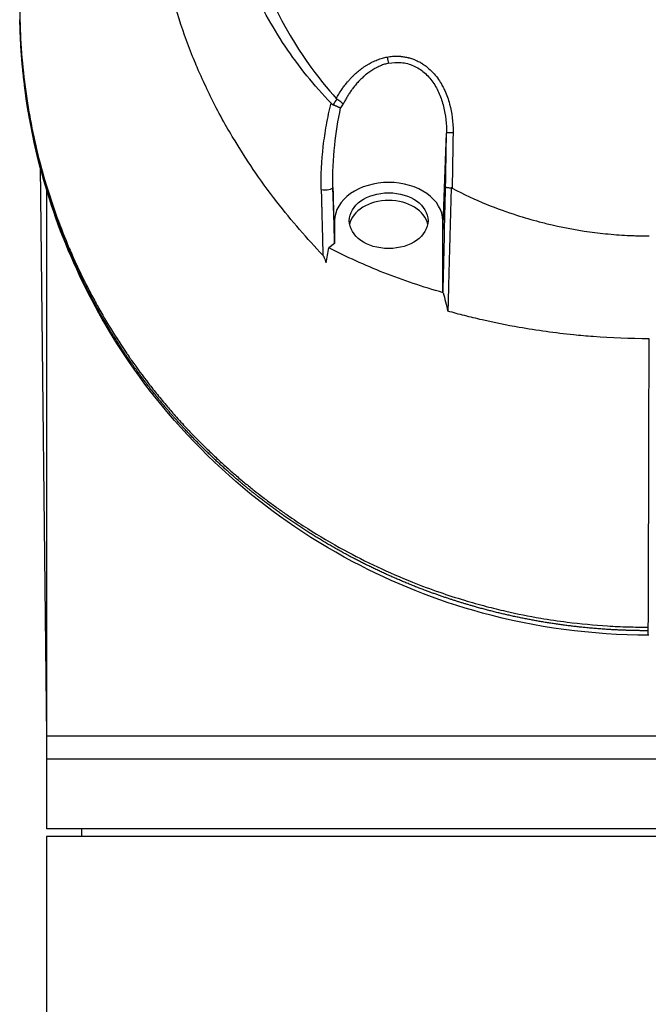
# Model space of a CAD drawing. Header units: millimetres. Extents: x 0 to 4378, y 0 to 2376.
# Tile 610 of 656: x 2210 to 2251, y 1693 to 1756. Entities that reach past the tile are written whole.
import ezdxf

# ---------------------------------------------------------------- set-up
doc = ezdxf.new("R2010")
doc.units = ezdxf.units.MM
doc.header["$LTSCALE"] = 0.2

# ---------------------------------------------------------------- blocks, each defined once
blk = doc.blocks.new('A$C1d6742d2')
for p, q in [((-13.355, 1242.513), (-13.114, 1249.025)), ((-39.418, 1246.851), (-39.006, 1210)), ((-20.355, 1242.513), (-20.467, 1245.515)), ((-39, 1245.443), (-39, 1245.443)), ((-39, 1245.369), (-39, 1204)), ((-20.355, 1243.361), (-20.355, 1242.513)), ((-13.355, 1238.728), (-13.355, 1243.361)), ((-20.355, 1241.873), (-20.725, 1241.607)), ((-13.329, 1238.698), (-13.355, 1238.728)), ((-0.055, 1216.816), (-0.055, 1217.046)), ((-0.03, 1216.523), (-0.056, 1216.523)), ((39.006, 1210), (-39.006, 1210)), ((39, 1208.5), (-39, 1208.5)), ((39, 1204), (-39, 1204)), ((39, 1203.5), (-39, 1203.5)), ((-39, 1203.5), (-39, 844.081)), ((-36.713, 1203.5), (-36.721, 1204))]:
    blk.add_line(p, q)
for centre, major_axis, ratio, start_param, end_param in [((-16.863, 1253.895), (-0.093, 0.491), 0.171979, 1.413103, 2.313928), ((-19.903, 1251.664), (-0.324, -0.42), 0.604425, 6.182042, 6.363046), ((-20.228, 1251.483), (0.172, 0.63), 0.754847, 2.717945, 3.03738), ((-17.73, 1248.995), (1.063, 3.535), 0.88563, 1.173895, 1.292783), ((-16.571, 1248.654), (-3.863, 0.902), 0.946363, 5.882487, 5.960903), ((-12.614, 1249.016), (-0.5, 0.009), 0.072109, 4.86308, 6.264626), ((-20.966, 1245.506), (0.5, 0.012), 0.301102, 4.166857, 6.263776), ((-16.891, 1254.679), (4.331, 194.896), 0.020122, 4.630787, 4.66595), ((-12.801, 1244.763), (-0.018, 0.724), 0.434009, 6.055843, 6.266725), ((-16.858, 1242.866), (2.55, 0), 0.707097, 0.137693, 3.003899), ((-249.524, 1122.444), (-189.86, -272.95), 0.495886, 2.324668, 2.328377), ((-32.847, 1234.808), (-0.826, -0.564), 0.635656, 5.872715, 6.283191), ((-0.055, 1217.523), (0, -1), 0.000323, 0, 0.785404)]:
    blk.add_ellipse(centre, major_axis=major_axis, ratio=ratio, start_param=start_param, end_param=end_param)
blk.add_ellipse((-16.858, 1243.361), major_axis=(2.55, 0), ratio=0.707097)
for points, knots in [([(-21.115, 1241.129), (-21.635, 1241.673), (-22.112, 1242.201), (-23.115, 1243.363), (-23.62, 1243.969), (-25.24, 1246.048), (-26.107, 1247.389), (-27.04, 1248.913), (-27.291, 1249.334), (-27.802, 1250.248), (-28.047, 1250.723), (-28.393, 1251.419), (-28.513, 1251.666), (-28.819, 1252.31), (-29.027, 1252.761), (-29.258, 1253.303), (-29.283, 1253.362), (-29.388, 1253.612), (-29.467, 1253.804), (-29.91, 1254.909), (-30.239, 1255.834), (-31.625, 1260.331), (-32.387, 1264.809), (-31.81, 1270.057), (-31.795, 1270.181), (-31.746, 1270.574), (-31.712, 1270.832), (-31.528, 1272.082), (-31.337, 1273.092), (-30.845, 1275.1), (-30.55, 1276.086), (-29.891, 1277.951), (-29.534, 1278.83), (-28.275, 1281.57), (-27.225, 1283.359), (-25.709, 1285.449), (-25.393, 1285.863), (-24.905, 1286.471), (-24.74, 1286.672), (-24.405, 1287.068), (-24.234, 1287.266), (-23.896, 1287.647), (-23.73, 1287.83), (-23.396, 1288.189), (-23.23, 1288.364), (-22.411, 1289.207), (-21.727, 1289.853), (-20.393, 1291.008), (-19.748, 1291.525), (-18.503, 1292.448), (-17.906, 1292.862), (-15.152, 1294.639), (-12.845, 1295.781), (-9.217, 1297.092), (-7.982, 1297.46), (-5.492, 1298.051), (-4.214, 1298.278), (-2.932, 1298.418)], [0.000202, 0.000202, 0.000202, 0.000202, 0.229071, 0.229071, 0.451055, 0.451055, 0.976928, 0.976928, 1.158323, 1.158323, 1.370376, 1.370376, 1.478744, 1.478744, 1.660636, 1.660636, 1.682878, 1.682878, 1.754881, 1.754881, 2.095999, 2.095999, 3.391402, 3.391402, 3.425371, 3.425371, 3.489795, 3.489795, 3.728653, 3.728653, 3.965316, 3.965316, 4.183283, 4.183283, 4.657702, 4.657702, 4.777295, 4.777295, 4.836881, 4.836881, 4.896376, 4.896376, 4.952913, 4.952913, 5.007544, 5.007544, 5.220073, 5.220073, 5.406505, 5.406505, 5.569953, 5.569953, 6.143852, 6.143852, 6.434427, 6.434427, 6.72683, 6.72683, 6.72683, 6.72683]), ([(-13.379, 1297.263), (-13.88, 1297.092), (-14.376, 1296.911), (-15.515, 1296.471), (-16.153, 1296.205), (-18.447, 1295.182), (-20.029, 1294.343), (-23.505, 1292.208), (-25.327, 1290.854), (-27.421, 1289.024), (-27.851, 1288.632), (-29.167, 1287.378), (-30.012, 1286.493), (-31.216, 1285.117), (-31.613, 1284.641), (-32.394, 1283.661), (-32.776, 1283.157), (-33.526, 1282.118), (-33.892, 1281.584), (-34.607, 1280.486), (-34.955, 1279.921), (-35.455, 1279.062), (-35.62, 1278.771), (-35.942, 1278.185), (-36.099, 1277.89), (-36.442, 1277.228), (-36.625, 1276.86), (-36.982, 1276.115), (-37.156, 1275.737), (-37.662, 1274.59), (-37.975, 1273.815), (-38.411, 1272.631), (-38.553, 1272.226), (-38.826, 1271.405), (-38.957, 1270.989), (-39.582, 1268.88), (-39.968, 1267.168), (-40.315, 1264.97), (-40.382, 1264.49), (-40.736, 1261.566), (-40.731, 1259.72), (-40.73, 1258.309), (-40.73, 1258.092), (-40.73, 1257.762), (-40.731, 1257.652), (-40.731, 1257.378), (-40.731, 1257.218), (-40.73, 1256.982), (-40.729, 1256.907), (-40.727, 1256.677), (-40.725, 1256.543), (-40.719, 1256.293), (-40.717, 1256.19), (-40.711, 1255.989), (-40.708, 1255.897), (-40.697, 1255.59), (-40.687, 1255.373), (-40.632, 1254.316), (-40.562, 1253.48), (-40.419, 1252.238), (-40.365, 1251.832), (-40.247, 1251.028), (-40.182, 1250.63), (-39.973, 1249.457), (-39.811, 1248.682), (-39.447, 1247.168), (-39.246, 1246.427), (-38.916, 1245.335), (-38.804, 1244.982), (-38.571, 1244.282), (-38.45, 1243.935), (-38.078, 1242.912), (-37.812, 1242.239), (-37.39, 1241.25), (-37.249, 1240.932), (-36.819, 1239.992), (-36.516, 1239.374), (-36.042, 1238.466), (-35.884, 1238.172), (-35.645, 1237.742), (-35.567, 1237.602), (-35.16, 1236.888), (-34.817, 1236.319), (-34.371, 1235.619), (-34.283, 1235.484), (-34.08, 1235.173), (-33.964, 1234.999), (-33.799, 1234.756), (-33.751, 1234.686), (-33.635, 1234.517), (-33.564, 1234.414), (-33.139, 1233.81), (-32.771, 1233.312), (-32.211, 1232.586), (-32.018, 1232.341), (-31.721, 1231.972), (-31.617, 1231.845), (-31.403, 1231.586), (-31.292, 1231.453), (-30.987, 1231.094), (-30.793, 1230.87), (-30.466, 1230.504), (-30.338, 1230.362), (-30.101, 1230.104), (-29.991, 1229.986), (-29.808, 1229.791), (-29.734, 1229.713), (-29.52, 1229.489), (-29.379, 1229.344), (-29.029, 1228.989), (-28.818, 1228.779), (-28.396, 1228.369), (-28.184, 1228.167), (-27.764, 1227.775), (-27.555, 1227.585), (-27.158, 1227.23), (-26.97, 1227.065), (-26.677, 1226.812), (-26.573, 1226.724), (-26.265, 1226.464), (-26.057, 1226.292), (-25.749, 1226.043), (-25.65, 1225.964), (-25.394, 1225.761), (-25.234, 1225.636), (-24.874, 1225.359), (-24.672, 1225.207), (-24.27, 1224.909), (-24.07, 1224.763), (-23.672, 1224.48), (-23.475, 1224.343), (-22.889, 1223.94), (-22.493, 1223.679), (-21.337, 1222.944), (-20.557, 1222.484), (-18.346, 1221.278), (-16.866, 1220.579), (-14.738, 1219.731), (-14.148, 1219.512), (-13.027, 1219.124), (-12.497, 1218.952), (-11.491, 1218.65), (-11.018, 1218.516), (-10.122, 1218.282), (-9.7, 1218.178), (-8.532, 1217.911), (-7.78, 1217.761), (-6.451, 1217.535), (-5.877, 1217.449), (-4.436, 1217.266), (-3.564, 1217.183), (-2.25, 1217.1), (-1.812, 1217.08), (-0.925, 1217.052), (-0.497, 1217.046), (-0.055, 1217.046)], [-11.409594, -11.409594, -11.409594, -11.409594, -11.323203, -11.323203, -11.208746, -11.208746, -10.903559, -10.903559, -10.49681, -10.49681, -10.388234, -10.388234, -10.154863, -10.154863, -10.033963, -10.033963, -9.908546, -9.908546, -9.778492, -9.778492, -9.643694, -9.643694, -9.574994, -9.574994, -9.505925, -9.505925, -9.420491, -9.420491, -9.33343, -9.33343, -9.156755, -9.156755, -9.064945, -9.064945, -8.971626, -8.971626, -8.591834, -8.591834, -8.486072, -8.486072, -7.947871, -7.947871, -7.849464, -7.849464, -7.799156, -7.799156, -7.725216, -7.725216, -7.691028, -7.691028, -7.623996, -7.623996, -7.576077, -7.576077, -7.534454, -7.534454, -7.437649, -7.437649, -7.069154, -7.069154, -6.889697, -6.889697, -6.7135, -6.7135, -6.369354, -6.369354, -6.037716, -6.037716, -5.878371, -5.878371, -5.721439, -5.721439, -5.41411, -5.41411, -5.267307, -5.267307, -4.979651, -4.979651, -4.841656, -4.841656, -4.776165, -4.776165, -4.506382, -4.506382, -4.441344, -4.441344, -4.357044, -4.357044, -4.323655, -4.323655, -4.275506, -4.275506, -4.046926, -4.046926, -3.93135, -3.93135, -3.870595, -3.870595, -3.806578, -3.806578, -3.697345, -3.697345, -3.62817, -3.62817, -3.570669, -3.570669, -3.532087, -3.532087, -3.459788, -3.459788, -3.354278, -3.354278, -3.250772, -3.250772, -3.151679, -3.151679, -3.064305, -3.064305, -3.017007, -3.017007, -2.923431, -2.923431, -2.879873, -2.879873, -2.809551, -2.809551, -2.722407, -2.722407, -2.637561, -2.637561, -2.555786, -2.555786, -2.396229, -2.396229, -2.097254, -2.097254, -1.573532, -1.573532, -1.377037, -1.377037, -1.205237, -1.205237, -1.055164, -1.055164, -0.923686, -0.923686, -0.693568, -0.693568, -0.520921, -0.520921, -0.262062, -0.262062, -0.132423, -0.132423, 0, 0, 0, 0]), ([(-20.58, 1250.962), (-21.131, 1251.532), (-21.657, 1252.129), (-22.649, 1253.36), (-23.117, 1253.996), (-24.432, 1255.961), (-25.19, 1257.345), (-26.236, 1259.734), (-26.596, 1260.713), (-27.889, 1265.006), (-28.202, 1268.459), (-27.745, 1272.665), (-27.615, 1273.482), (-27.265, 1275.151), (-27.041, 1275.999), (-26.643, 1277.245), (-26.501, 1277.655), (-26.044, 1278.871), (-25.698, 1279.667), (-24.925, 1281.231), (-24.497, 1281.997), (-23.571, 1283.478), (-23.075, 1284.19), (-22.276, 1285.226), (-22.004, 1285.561), (-21.587, 1286.051), (-21.448, 1286.211), (-21.161, 1286.533), (-21.016, 1286.691), (-20.293, 1287.462), (-19.695, 1288.045), (-18.511, 1289.097), (-17.941, 1289.564), (-16.321, 1290.787), (-15.231, 1291.496), (-13.243, 1292.605), (-12.365, 1293.037), (-10.79, 1293.716), (-10.103, 1293.981), (-8.364, 1294.577), (-7.298, 1294.876), (-5.674, 1295.233), (-5.129, 1295.336), (-4.034, 1295.512), (-3.485, 1295.584), (-2.932, 1295.64)], [0.00002, 0.00002, 0.00002, 0.00002, 0.243777, 0.243777, 0.48798, 0.48798, 0.976777, 0.976777, 1.303038, 1.303038, 2.382704, 2.382704, 2.644531, 2.644531, 2.920325, 2.920325, 3.055737, 3.055737, 3.32651, 3.32651, 3.599271, 3.599271, 3.868476, 3.868476, 4.001861, 4.001861, 4.068427, 4.068427, 4.135561, 4.135561, 4.396184, 4.396184, 4.623382, 4.623382, 5.021949, 5.021949, 5.320939, 5.320939, 5.545577, 5.545577, 5.882871, 5.882871, 6.051321, 6.051321, 6.219809, 6.219809, 6.219809, 6.219809]), ([(0.009, 1293.219), (-1.174, 1293.219), (-2.368, 1293.125), (-4.662, 1292.808), (-5.807, 1292.579), (-8.276, 1291.925), (-9.59, 1291.473), (-13.918, 1289.614), (-16.695, 1287.779), (-21.438, 1283.19), (-23.343, 1280.461), (-24.975, 1276.716), (-25.264, 1275.95), (-25.637, 1274.785), (-25.753, 1274.392), (-26.275, 1272.425), (-26.531, 1270.824), (-26.716, 1267.538), (-26.642, 1265.861), (-26.034, 1261.836), (-25.327, 1259.528), (-22.924, 1254.455), (-21.314, 1252.457), (-20.251, 1251.265)], [-3.158699, -3.158699, -3.158699, -3.158699, -2.982715, -2.982715, -2.805909, -2.805909, -2.595859, -2.595859, -2.0912, -2.0912, -1.576632, -1.576632, -1.447883, -1.447883, -1.383034, -1.383034, -1.125315, -1.125315, -0.864642, -0.864642, -0.492049, -0.492049, -0.000019, -0.000019, -0.000019, -0.000019]), ([(-33.673, 1234.244), (-36.48, 1238.349), (-38.41, 1242.797), (-40.276, 1250.284), (-40.67, 1253.328), (-40.724, 1256.363)], [0.000003, 0.000003, 0.000003, 0.000003, 1.913118, 1.913118, 3.184666, 3.184666, 3.184666, 3.184666]), ([(-20.251, 1251.265), (-20.197, 1251.367), (-20.14, 1251.465), (-20.082, 1251.561), (-20.02, 1251.662), (-19.957, 1251.76), (-19.892, 1251.855), (-19.842, 1251.927), (-19.791, 1251.998), (-19.739, 1252.067), (-19.669, 1252.161), (-19.597, 1252.252), (-19.523, 1252.339), (-19.501, 1252.366), (-19.478, 1252.392), (-19.455, 1252.418), (-19.407, 1252.474), (-19.357, 1252.528), (-19.307, 1252.581), (-19.296, 1252.594), (-19.285, 1252.605), (-19.275, 1252.615), (-19.265, 1252.626), (-19.255, 1252.637), (-19.244, 1252.648), (-19.234, 1252.658), (-19.223, 1252.669), (-19.211, 1252.681), (-19.2, 1252.692), (-19.189, 1252.704), (-19.175, 1252.717), (-19.169, 1252.723), (-19.162, 1252.73), (-19.155, 1252.736), (-19.085, 1252.805), (-19.014, 1252.872), (-18.942, 1252.935), (-18.858, 1253.009), (-18.773, 1253.08), (-18.687, 1253.146), (-18.66, 1253.167), (-18.635, 1253.186), (-18.61, 1253.204), (-18.585, 1253.223), (-18.561, 1253.241), (-18.536, 1253.258), (-18.511, 1253.276), (-18.486, 1253.293), (-18.461, 1253.311), (-18.437, 1253.327), (-18.412, 1253.344), (-18.387, 1253.36), (-18.362, 1253.377), (-18.337, 1253.393), (-18.31, 1253.41), (-18.284, 1253.426), (-18.258, 1253.443), (-18.229, 1253.46), (-18.22, 1253.465), (-18.21, 1253.471), (-18.2, 1253.477), (-18.104, 1253.534), (-18.008, 1253.586), (-17.911, 1253.634), (-17.806, 1253.685), (-17.702, 1253.731), (-17.597, 1253.772), (-17.485, 1253.816), (-17.374, 1253.853), (-17.262, 1253.885), (-17.162, 1253.914), (-17.061, 1253.937), (-16.962, 1253.956)], [0, 0, 0, 0, 0.0873704, 0.0873704, 0.0873704, 0.179587, 0.179587, 0.179587, 0.25, 0.25, 0.25, 0.3457801, 0.3457801, 0.3457801, 0.375, 0.375, 0.375, 0.4375, 0.4375, 0.4375, 0.4522757, 0.4522757, 0.4522757, 0.4674553, 0.4674553, 0.4674553, 0.4817601, 0.4817601, 0.4817601, 0.494357, 0.494357, 0.494357, 0.5, 0.5, 0.5, 0.5575644, 0.5575644, 0.5575644, 0.625, 0.625, 0.625, 0.6455566, 0.6455566, 0.6455566, 0.6664096, 0.6664096, 0.6664096, 0.6873072, 0.6873072, 0.6873072, 0.7071215, 0.7071215, 0.7071215, 0.7261785, 0.7261785, 0.7261785, 0.744047, 0.744047, 0.744047, 0.75, 0.75, 0.75, 0.8083601, 0.8083601, 0.8083601, 0.8715104, 0.8715104, 0.8715104, 0.939154, 0.939154, 0.939154, 1, 1, 1, 1]), ([(-16.962, 1253.956), (-16.902, 1253.967), (-16.843, 1253.977), (-16.784, 1253.985), (-16.665, 1254.001), (-16.548, 1254.01), (-16.434, 1254.013), (-16.377, 1254.014), (-16.321, 1254.014), (-16.266, 1254.012), (-16.208, 1254.01), (-16.151, 1254.007), (-16.096, 1254.002), (-16.074, 1254.001), (-16.052, 1253.998), (-16.03, 1253.996), (-15.983, 1253.991), (-15.937, 1253.985), (-15.892, 1253.978), (-15.848, 1253.972), (-15.805, 1253.964), (-15.763, 1253.956), (-15.721, 1253.948), (-15.681, 1253.939), (-15.643, 1253.93), (-15.618, 1253.924), (-15.594, 1253.918), (-15.57, 1253.912), (-15.526, 1253.901), (-15.485, 1253.889), (-15.448, 1253.877), (-15.406, 1253.865), (-15.364, 1253.851), (-15.322, 1253.836), (-15.28, 1253.821), (-15.238, 1253.805), (-15.196, 1253.788), (-15.175, 1253.78), (-15.153, 1253.771), (-15.132, 1253.762), (-15.09, 1253.744), (-15.049, 1253.725), (-15.008, 1253.705), (-14.967, 1253.686), (-14.927, 1253.665), (-14.887, 1253.645), (-14.847, 1253.623), (-14.808, 1253.601), (-14.769, 1253.578), (-14.753, 1253.569), (-14.737, 1253.559), (-14.721, 1253.549), (-14.683, 1253.526), (-14.647, 1253.503), (-14.613, 1253.48), (-14.589, 1253.465), (-14.566, 1253.449), (-14.545, 1253.434), (-14.474, 1253.384), (-14.405, 1253.332), (-14.34, 1253.278), (-14.094, 1253.077), (-13.882, 1252.846), (-13.701, 1252.6), (-13.614, 1252.482), (-13.535, 1252.361), (-13.463, 1252.241), (-13.458, 1252.232), (-13.453, 1252.224), (-13.448, 1252.215), (-13.392, 1252.12), (-13.34, 1252.022), (-13.29, 1251.922), (-13.269, 1251.88), (-13.249, 1251.837), (-13.229, 1251.794), (-13.101, 1251.515), (-12.994, 1251.215), (-12.911, 1250.909), (-12.758, 1250.34), (-12.684, 1249.742), (-12.688, 1249.127), (-12.688, 1249.102), (-12.688, 1249.077), (-12.689, 1249.052)], [0, 0, 0, 0, 0.0124616, 0.0124616, 0.0124616, 0.0375342, 0.0375342, 0.0375342, 0.0500498, 0.0500498, 0.0500498, 0.0631836, 0.0631836, 0.0631836, 0.0684874, 0.0684874, 0.0684874, 0.0799856, 0.0799856, 0.0799856, 0.0914244, 0.0914244, 0.0914244, 0.1029824, 0.1029824, 0.1029824, 0.1106133, 0.1106133, 0.1106133, 0.125, 0.125, 0.125, 0.1409794, 0.1409794, 0.1409794, 0.1569588, 0.1569588, 0.1569588, 0.1651115, 0.1651115, 0.1651115, 0.1813181, 0.1813181, 0.1813181, 0.1975247, 0.1975247, 0.1975247, 0.2142359, 0.2142359, 0.2142359, 0.2214322, 0.2214322, 0.2214322, 0.2383758, 0.2383758, 0.2383758, 0.25, 0.25, 0.25, 0.2875622, 0.2875622, 0.2875622, 0.4276917, 0.4276917, 0.4276917, 0.4952548, 0.4952548, 0.4952548, 0.5, 0.5, 0.5, 0.5531966, 0.5531966, 0.5531966, 0.5757004, 0.5757004, 0.5757004, 0.7204106, 0.7204106, 0.7204106, 0.9891136, 0.9891136, 0.9891136, 1, 1, 1, 1]), ([(-16.862, 1253.551), (-16.948, 1253.532), (-17.035, 1253.51), (-17.206, 1253.456), (-17.291, 1253.425), (-17.46, 1253.356), (-17.543, 1253.318), (-17.646, 1253.265), (-17.667, 1253.254), (-17.731, 1253.22), (-17.774, 1253.196), (-17.862, 1253.145), (-17.905, 1253.118), (-17.994, 1253.061), (-18.038, 1253.032), (-18.127, 1252.969), (-18.172, 1252.937), (-18.261, 1252.869), (-18.305, 1252.834), (-18.393, 1252.762), (-18.437, 1252.725), (-18.488, 1252.679), (-18.498, 1252.671), (-18.539, 1252.634), (-18.571, 1252.604), (-18.638, 1252.541), (-18.672, 1252.507), (-18.741, 1252.437), (-18.776, 1252.402), (-18.844, 1252.328), (-18.878, 1252.291), (-18.946, 1252.214), (-18.98, 1252.174), (-19.046, 1252.094), (-19.079, 1252.054), (-19.143, 1251.972), (-19.175, 1251.931), (-19.208, 1251.886), (-19.211, 1251.882), (-19.261, 1251.813), (-19.31, 1251.745), (-19.403, 1251.606), (-19.448, 1251.535), (-19.537, 1251.39), (-19.581, 1251.316), (-19.666, 1251.163), (-19.707, 1251.086), (-19.764, 1250.975), (-19.779, 1250.943), (-19.795, 1250.911)], [0, 0, 0, 0, 0.07897, 0.07897, 0.156162, 0.156162, 0.231082, 0.231082, 0.25, 0.25, 0.2886, 0.2886, 0.327371, 0.327371, 0.366574, 0.366574, 0.406867, 0.406867, 0.448, 0.448, 0.490606, 0.490606, 0.5, 0.5, 0.532422, 0.532422, 0.566462, 0.566462, 0.600575, 0.600575, 0.63505, 0.63505, 0.670615, 0.670615, 0.70716, 0.70716, 0.745759, 0.745759, 0.75, 0.75, 0.8125, 0.8125, 0.870337, 0.870337, 0.926186, 0.926186, 0.979427, 0.979427, 1, 1, 1, 1]), ([(-16.862, 1253.551), (-16.59, 1253.61), (-16.316, 1253.626), (-15.909, 1253.586), (-15.772, 1253.561), (-15.507, 1253.491), (-15.379, 1253.446), (-15.129, 1253.336), (-15.009, 1253.272), (-14.775, 1253.123), (-14.662, 1253.04), (-14.346, 1252.769), (-14.161, 1252.559), (-13.835, 1252.092), (-13.699, 1251.842), (-13.47, 1251.315), (-13.377, 1251.037), (-13.164, 1250.193), (-13.103, 1249.615), (-13.114, 1249.025)], [0, 0, 0, 0, 0.125, 0.125, 0.1875, 0.1875, 0.25, 0.25, 0.3125, 0.3125, 0.375, 0.375, 0.5, 0.5, 0.625, 0.625, 0.75, 0.75, 1, 1, 1, 1]), ([(-21.223, 1245.371), (-21.247, 1246.315), (-21.198, 1247.226), (-21.061, 1248.408), (-21.03, 1248.64), (-20.963, 1249.097), (-20.931, 1249.293), (-20.796, 1250.039), (-20.694, 1250.512), (-20.58, 1250.962)], [0, 0, 0, 0, 0.5, 0.5, 0.625, 0.625, 0.75, 0.75, 0.9999808, 0.9999808, 0.9999808, 0.9999808]), ([(-20.467, 1245.515), (-20.49, 1246.435), (-20.446, 1247.347), (-20.35, 1248.25), (-20.264, 1249.068), (-20.135, 1249.874), (-19.965, 1250.667)], [0, 0, 0, 0, 0.524755, 0.524755, 0.524755, 1, 1, 1, 1]), ([(-20.448, 1250.87), (-20.432, 1250.862), (-20.414, 1250.855), (-20.396, 1250.847), (-20.379, 1250.839), (-20.361, 1250.832), (-20.343, 1250.824), (-20.326, 1250.816), (-20.308, 1250.808), (-20.29, 1250.801), (-20.273, 1250.793), (-20.255, 1250.786), (-20.238, 1250.778), (-20.22, 1250.771), (-20.203, 1250.764), (-20.187, 1250.756), (-20.18, 1250.754), (-20.173, 1250.751), (-20.167, 1250.748), (-20.157, 1250.744), (-20.148, 1250.74), (-20.139, 1250.736), (-20.123, 1250.73), (-20.108, 1250.723), (-20.094, 1250.718), (-20.08, 1250.712), (-20.067, 1250.706), (-20.054, 1250.701), (-20.041, 1250.696), (-20.029, 1250.692), (-20.018, 1250.687), (-20.007, 1250.683), (-19.996, 1250.679), (-19.987, 1250.676), (-19.979, 1250.673), (-19.972, 1250.67), (-19.965, 1250.667)], [0.000002, 0.000002, 0.000002, 0.000002, 0.0948262, 0.0948262, 0.0948262, 0.1878085, 0.1878085, 0.1878085, 0.2793953, 0.2793953, 0.2793953, 0.3698512, 0.3698512, 0.3698512, 0.4599073, 0.4599073, 0.4599073, 0.4966669, 0.4966669, 0.4966669, 0.5498963, 0.5498963, 0.5498963, 0.6401438, 0.6401438, 0.6401438, 0.7316424, 0.7316424, 0.7316424, 0.8239695, 0.8239695, 0.8239695, 0.9184195, 0.9184195, 0.9184195, 1, 1, 1, 1]), ([(-19.795, 1250.911), (-19.796, 1250.911), (-19.796, 1250.911), (-19.796, 1250.911), (-19.796, 1250.911), (-19.796, 1250.911), (-19.796, 1250.912), (-19.796, 1250.912), (-19.796, 1250.912), (-19.797, 1250.913), (-19.797, 1250.914), (-19.799, 1250.915), (-19.799, 1250.916), (-19.802, 1250.919), (-19.804, 1250.922), (-19.809, 1250.928), (-19.813, 1250.932), (-19.829, 1250.949), (-19.842, 1250.962), (-19.884, 1251), (-19.915, 1251.026), (-19.989, 1251.081), (-20.03, 1251.111), (-20.118, 1251.173), (-20.162, 1251.202), (-20.206, 1251.229)], [0.0000903, 0.0000903, 0.0000903, 0.0000903, 0.00013424, 0.00013424, 0.0002012, 0.0002012, 0.00028081, 0.00028081, 0.00039478, 0.00039478, 0.00058581, 0.00058581, 0.00097687, 0.00097687, 0.00173114, 0.00173114, 0.00325049, 0.00325049, 0.00738191, 0.00738191, 0.0147042, 0.0147042, 0.02248897, 0.02248897, 0.02964481, 0.02964481, 0.02964481, 0.02964481]), ([(-13.355, 1243.361), (-13.355, 1244.014), (-13.732, 1244.653), (-15.032, 1245.571), (-15.937, 1245.836), (-17.774, 1245.836), (-18.679, 1245.571), (-19.979, 1244.653), (-20.355, 1244.014), (-20.355, 1242.865), (-20.355, 1242.369), (-20.355, 1241.873)], [0, 0, 0, 0, 0.210107, 0.210107, 0.420214, 0.420214, 0.630321, 0.630321, 0.840428, 0.840428, 1, 1, 1, 1]), ([(-13.175, 1245.544), (-13.175, 1245.544), (-13.175, 1245.544), (-13.174, 1245.537), (-13.164, 1245.531), (-13.13, 1245.52), (-13.105, 1245.515), (-13.064, 1245.511), (-13.056, 1245.51), (-13.015, 1245.506), (-12.978, 1245.502), (-12.9, 1245.493), (-12.858, 1245.489), (-12.815, 1245.487)], [-0.00030662, -0.00030662, -0.00030662, -0.00030662, 0, 0, 0.01534295, 0.01534295, 0.03147343, 0.03147343, 0.03555134, 0.03555134, 0.04965849, 0.04965849, 0.06323924, 0.06323924, 0.06323924, 0.06323924]), ([(-12.815, 1245.487), (-12.833, 1244.791), (-12.852, 1244.083), (-12.871, 1243.362), (-12.889, 1242.679), (-12.907, 1241.984), (-12.926, 1241.279), (-12.945, 1240.578), (-12.964, 1239.866), (-12.983, 1239.143), (-12.997, 1238.603), (-13.012, 1238.057), (-13.026, 1237.505)], [0.0003303, 0.0003303, 0.0003303, 0.0003303, 0.278419, 0.278419, 0.278419, 0.5421667, 0.5421667, 0.5421667, 0.8042571, 0.8042571, 0.8042571, 0.9999917, 0.9999917, 0.9999917, 0.9999917]), ([(-12.749, 1245.47), (-11.227, 1244.663), (-9.782, 1244.108), (-8.094, 1243.564), (-7.607, 1243.421), (-6.836, 1243.218), (-6.556, 1243.149), (-5.363, 1242.874), (-4.443, 1242.711), (-3.052, 1242.536), (-2.586, 1242.49), (-1.888, 1242.437), (-1.654, 1242.422), (-1.3, 1242.404), (-1.183, 1242.399), (-0.953, 1242.391), (-0.833, 1242.387), (-0.475, 1242.378), (-0.234, 1242.375), (0.005, 1242.375)], [0.000004, 0.000004, 0.000004, 0.000004, 0.522777, 0.522777, 0.731577, 0.731577, 0.850946, 0.850946, 1.233117, 1.233117, 1.425095, 1.425095, 1.520319, 1.520319, 1.567563, 1.567563, 1.612845, 1.612845, 1.703708, 1.703708, 1.703708, 1.703708]), ([(-20.894, 1240.631), (-20.912, 1240.685), (-20.93, 1240.74), (-20.95, 1240.794), (-20.961, 1240.825), (-20.973, 1240.856), (-20.985, 1240.886), (-20.999, 1240.921), (-21.015, 1240.959), (-21.033, 1240.995), (-21.039, 1241.008), (-21.046, 1241.021), (-21.052, 1241.034), (-21.057, 1241.043), (-21.062, 1241.051), (-21.067, 1241.06), (-21.073, 1241.07), (-21.079, 1241.079), (-21.085, 1241.088), (-21.094, 1241.102), (-21.104, 1241.116), (-21.115, 1241.129)], [-0.05427616, -0.05427616, -0.05427616, -0.05427616, -0.03697885, -0.03697885, -0.03697885, -0.02702598, -0.02702598, -0.02702598, -0.01535721, -0.01535721, -0.01535721, -0.01103163, -0.01103163, -0.01103163, -0.00807408, -0.00807408, -0.00807408, -0.00478963, -0.00478963, -0.00478963, 0, 0, 0, 0]), ([(-13.329, 1238.698), (-14.646, 1239.071), (-15.927, 1239.501), (-18.406, 1240.475), (-19.594, 1241.016), (-20.725, 1241.607)], [0.000001, 0.000001, 0.000001, 0.000001, 0.4256482, 0.4256482, 0.8512954, 0.8512954, 0.8512954, 0.8512954]), ([(-0.004, 1235.719), (-1.228, 1235.718), (-2.438, 1235.766), (-4.046, 1235.887), (-4.47, 1235.925), (-5.488, 1236.028), (-6.081, 1236.099), (-7.252, 1236.262), (-7.83, 1236.352), (-9.213, 1236.595), (-10.018, 1236.757), (-11.194, 1237.027), (-11.57, 1237.118), (-12.306, 1237.306), (-12.668, 1237.403), (-13.026, 1237.505)], [0.000019, 0.000019, 0.000019, 0.000019, 0.367245, 0.367245, 0.498947, 0.498947, 0.684399, 0.684399, 0.867254, 0.867254, 1.125083, 1.125083, 1.248416, 1.248416, 1.368812, 1.368812, 1.368812, 1.368812]), ([(-0.056, 1216.523), (-3.697, 1216.524), (-7.391, 1217.031), (-13.777, 1218.775), (-16.61, 1219.92), (-22.166, 1222.87), (-24.856, 1224.779), (-29.725, 1229.129), (-31.886, 1231.63), (-33.673, 1234.244)], [0, 0, 0, 0, 1.092286, 1.092286, 2.049133, 2.049133, 3.16544, 3.16544, 4.382581, 4.382581, 4.382581, 4.382581])]:
    blk.add_open_spline(points, degree=3, knots=knots)
for points, weights, knots in [([(-33.748, 1234.5), (-34.105, 1235.022), (-34.788, 1236.076), (-36.668, 1239.292), (-38.371, 1243.186), (-39.681, 1247.746), (-40.347, 1251.197), (-40.617, 1253.794), (-40.703, 1255.512), (-40.719, 1256.087), (-40.724, 1256.372)], [0.999998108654, 0.999998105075, 0.999998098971, 0.999998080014, 0.999998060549, 0.999998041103, 0.999998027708, 0.999998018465, 0.999998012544, 0.999998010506, 0.999998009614], [0, 0, 0, 0, 0.0767447, 0.1535458, 0.461084, 0.6161941, 0.7713836, 0.9235868, 0.9620932, 1, 1, 1, 1]), ([(-21.223, 1245.371), (-21.202, 1244.574), (-21.182, 1243.781), (-21.146, 1242.368), (-21.131, 1241.748), (-21.115, 1241.129)], [1.00000384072, 1.0000038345, 1.00000382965, 1.00000382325, 1.00000382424, 1.00000381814], [0, 0, 0, 0, 0.5599538, 0.5599538, 0.9999968, 0.9999968, 0.9999968, 0.9999968]), ([(-0.055, 1216.816), (-0.336, 1216.816), (-0.771, 1216.82), (-1.488, 1216.838), (-2.382, 1216.876), (-3.682, 1216.965), (-5.809, 1217.191), (-8.004, 1217.562), (-10.145, 1218.058), (-11.721, 1218.491), (-13.451, 1219.039), (-15.633, 1219.845), (-17.758, 1220.793), (-20.074, 1221.991), (-22.275, 1223.297), (-24.264, 1224.684), (-25.572, 1225.702), (-26.51, 1226.47), (-27.432, 1227.271), (-28.483, 1228.253), (-29.415, 1229.184), (-30.154, 1229.969), (-30.868, 1230.765), (-31.593, 1231.62), (-32.344, 1232.566), (-33.065, 1233.525), (-33.502, 1234.141), (-33.748, 1234.5)], [0.999997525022, 0.999997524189, 0.999997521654, 0.99999751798, 0.999997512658, 0.999997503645, 0.999997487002, 0.999997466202, 0.999997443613, 0.999997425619, 0.999997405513, 0.999997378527, 0.999997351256, 0.999997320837, 0.999997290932, 0.999997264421, 0.999997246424, 0.999997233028, 0.999997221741, 0.999997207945, 0.999997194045, 0.99999718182, 0.999997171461, 0.999997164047, 0.99999715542, 0.99999714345, 0.999997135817, 0.999997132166], [0, 0, 0, 0, 0.018958, 0.029272, 0.048196, 0.079169, 0.117037, 0.192828, 0.230763, 0.268726, 0.306728, 0.358604, 0.434813, 0.476456, 0.552898, 0.629475, 0.666083, 0.685252, 0.72711, 0.765543, 0.804005, 0.83721, 0.856421, 0.894878, 0.933434, 0.961485, 1, 1, 1, 1])]:
    blk.add_rational_spline(points, weights, degree=3, knots=knots)
for points in [[(-40.724, 1256.372), (-40.724, 1256.369), (-40.724, 1256.366), (-40.724, 1256.363)], [(-13.175, 1245.544), (-13.154, 1246.705), (-13.134, 1247.865), (-13.114, 1249.025)], [(-12.689, 1249.052), (-12.709, 1247.842), (-12.729, 1246.661), (-12.749, 1245.47)], [(-20.467, 1245.515), (-20.437, 1244.289), (-20.407, 1243.071), (-20.376, 1241.858)], [(-13.329, 1238.698), (-13.229, 1238.301), (-13.128, 1237.903), (-13.026, 1237.505)], [(-0.055, 1217.046), (-0.031, 1223.242), (-0.014, 1229.466), (-0.004, 1235.719)]]:
    blk.add_open_spline(points, degree=3)

msp = doc.modelspace()

# ---------------------------------------------------------------- block references
msp.add_blockref('A$C1d6742d2', (2251.163, 499.915))

doc.saveas('drawing.dxf')
